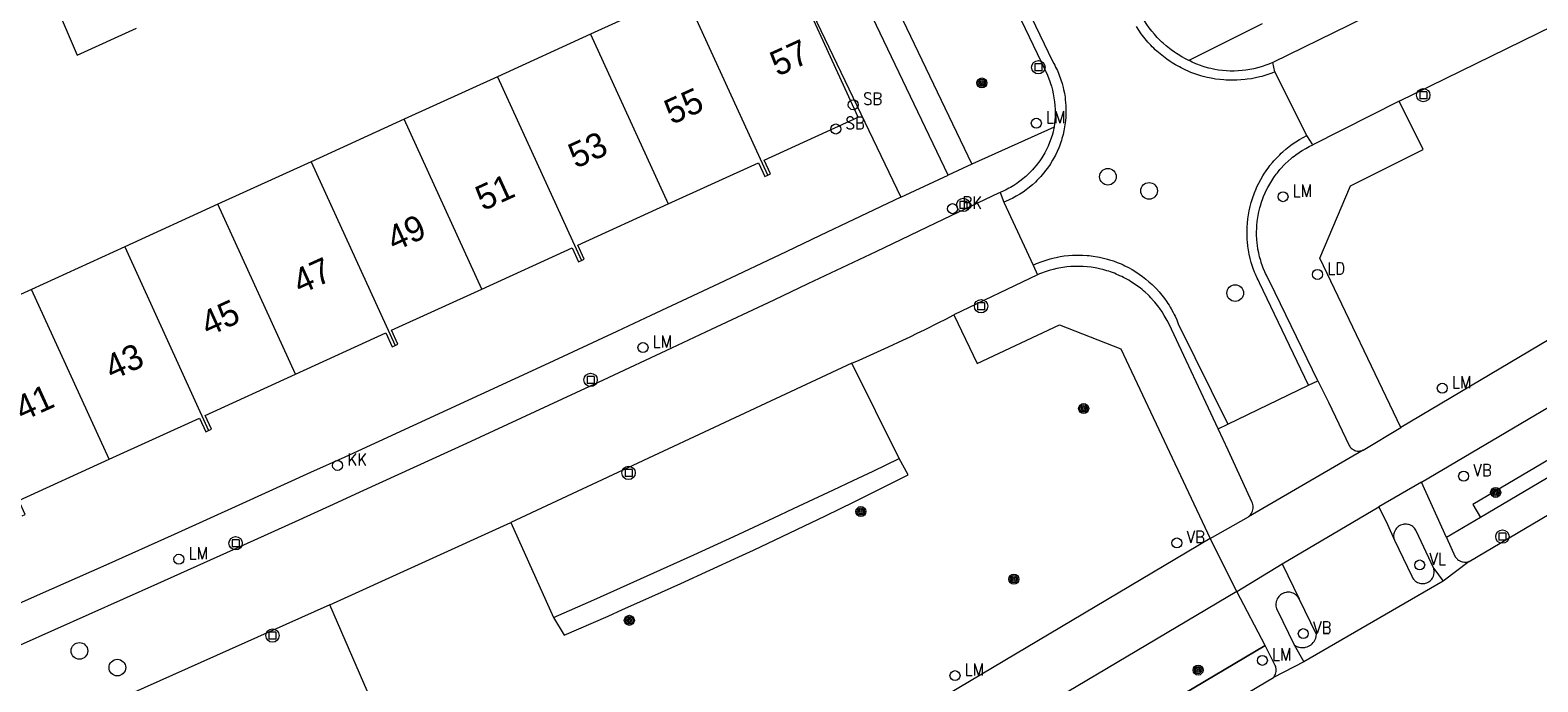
# Model space of a CAD drawing. Header units: metres. Extents: x 138165 to 154469, y 480134 to 494189.
# Tile 767 of 1056: x 145626 to 145701, y 488327 to 488359. Entities that reach past the tile are written whole.
import ezdxf

# ---------------------------------------------------------------- set-up
doc = ezdxf.new("R2010")
doc.units = ezdxf.units.M
doc.header["$LTSCALE"] = 0.001
doc.header["$MEASUREMENT"] = 0
for name, color, linetype, lineweight in [('Level 5', 7, 'Continuous', 0), ('TOP-L-terrein schutting raster hek leuning', 7, 'Continuous', 0), ('TOP-L-topo objecten punt', 7, 'Continuous', 0), ('TOP-L-topo objecten vlak', 7, 'Continuous', 0), ('TOP-T-topo huisnummering naamgeving', 7, 'Continuous', 0)]:
    doc.layers.add(name, color=color, linetype=linetype, lineweight=lineweight)
doc.styles.add('Style-INTL_ISO', font='INTL_ISO.shx')
doc.styles.add('Style-STANDARD', font='STANDARD.shx')

# ---------------------------------------------------------------- blocks, each defined once
blk = doc.blocks.new('24')
at = {"layer": 'TOP-L-topo objecten punt', "color": 7, "linetype": 'Continuous', "lineweight": 0}
for radius in [0.025, 0.0182, 0.0115, 0.005]:
    blk.add_circle((0, 0), radius, dxfattribs=at)
blk = doc.blocks.new('*U13')
at = {"layer": 'Level 5', "color": 7, "linetype": 'Continuous', "lineweight": 0}
blk.add_circle((0, 0), 0.0415, dxfattribs=at)
blk = doc.blocks.new('150')
at = {"layer": 'Level 5', "color": 7, "linetype": 'Continuous', "lineweight": 0}
blk.add_blockref('*U13', (0, 0), dxfattribs=at)
blk = doc.blocks.new('72')
at = {"layer": 'TOP-L-topo objecten punt', "color": 7, "linetype": 'Continuous', "lineweight": 0}
blk.add_circle((0, 0), 0.025, dxfattribs=at)
at = {"layer": 'TOP-L-topo objecten punt', "color": 7, "linetype": 'Continuous', "lineweight": 0, "style": 'Style-STANDARD'}
blk.add_text('BK', height=0.06, dxfattribs=at).set_placement((0.0483, 0))
blk = doc.blocks.new('39')
at = {"layer": 'TOP-L-topo objecten punt', "color": 7, "linetype": 'Continuous', "lineweight": 0}
for p, q in [((0.0175, 0.0175), (-0.0175, 0.0175)), ((-0.0175, 0.0175), (-0.0175, -0.0175)), ((0.0175, 0.0175), (0.0175, -0.0175)), ((0.0175, -0.0175), (-0.0175, -0.0175))]:
    blk.add_line(p, q, dxfattribs=at)
blk.add_circle((0, 0), 0.0332, dxfattribs=at)
blk = doc.blocks.new('121')
at = {"layer": 'TOP-L-topo objecten punt', "color": 7, "linetype": 'Continuous', "lineweight": 0}
blk.add_circle((0, 0), 0.025, dxfattribs=at)
at = {"layer": 'TOP-L-topo objecten punt', "color": 7, "linetype": 'Continuous', "lineweight": 0, "style": 'Style-STANDARD'}
blk.add_text('LD', height=0.06, dxfattribs=at).set_placement((0.0483, 0))
blk = doc.blocks.new('16')
at = {"layer": 'TOP-L-topo objecten punt', "color": 7, "linetype": 'Continuous', "lineweight": 0}
blk.add_circle((0, 0), 0.025, dxfattribs=at)
at = {"layer": 'TOP-L-topo objecten punt', "color": 7, "linetype": 'Continuous', "lineweight": 0, "style": 'Style-STANDARD'}
blk.add_text('LM', height=0.06, dxfattribs=at).set_placement((0.0483, 0))
blk = doc.blocks.new('15')
at = {"layer": 'TOP-L-topo objecten punt', "color": 7, "linetype": 'Continuous', "lineweight": 0}
blk.add_circle((0, 0), 0.025, dxfattribs=at)
at = {"layer": 'TOP-L-topo objecten punt', "color": 7, "linetype": 'Continuous', "lineweight": 0, "style": 'Style-STANDARD'}
blk.add_text('VL', height=0.06, dxfattribs=at).set_placement((0.0483, 0))
blk = doc.blocks.new('119')
at = {"layer": 'TOP-L-topo objecten punt', "color": 7, "linetype": 'Continuous', "lineweight": 0}
blk.add_circle((0, 0), 0.025, dxfattribs=at)
at = {"layer": 'TOP-L-topo objecten punt', "color": 7, "linetype": 'Continuous', "lineweight": 0, "style": 'Style-STANDARD'}
blk.add_text('KK', height=0.06, dxfattribs=at).set_placement((0.0483, 0))
blk = doc.blocks.new('14')
at = {"layer": 'TOP-L-topo objecten punt', "color": 7, "linetype": 'Continuous', "lineweight": 0}
blk.add_circle((0, 0), 0.025, dxfattribs=at)
at = {"layer": 'TOP-L-topo objecten punt', "color": 7, "linetype": 'Continuous', "lineweight": 0, "style": 'Style-STANDARD'}
blk.add_text('VB', height=0.06, dxfattribs=at).set_placement((0.0483, 0))
blk = doc.blocks.new('175')
at = {"layer": 'TOP-L-topo objecten punt', "color": 7, "linetype": 'Continuous', "lineweight": 0}
blk.add_circle((0, 0), 0.025, dxfattribs=at)
at = {"layer": 'TOP-L-topo objecten punt', "color": 7, "linetype": 'Continuous', "lineweight": 0, "style": 'Style-STANDARD'}
blk.add_text('SB', height=0.06, dxfattribs=at).set_placement((0.0483, 0))

msp = doc.modelspace()

# ---------------------------------------------------------------- linework, layer by layer
at = {"layer": 'TOP-L-terrein schutting raster hek leuning', "flags": 128}
for points in [[(145828.569, 488412.05), (145698.498, 488335.131), (145696.806, 488334.131)], [(145533.9, 488236.6), (145537.979, 488239.161), (145545.326, 488244.214), (145564.272, 488255.457), (145675.699, 488321.583), (145687.771, 488328.747)]]:
    msp.add_lwpolyline(points, dxfattribs=at)
at = {"layer": 'TOP-L-topo objecten vlak', "flags": 128}
for points in [[(145695.566, 488336.881), (145826.992, 488414.558), (145827.116, 488414.36)], [(145828.196, 488412.644), (145698.119, 488335.772), (145698.498, 488335.131)], [(145828.569, 488412.05), (145698.498, 488335.131)], [(145697.934, 488332.931), (145829.236, 488410.685)], [(145657.038, 488399.811), (145677.192, 488357.847), (145677.256, 488357.734), (145677.303, 488357.647), (145677.348, 488357.559), (145677.433, 488357.381), (145677.51, 488357.199), (145677.546, 488357.107), (145677.58, 488357.014), (145677.612, 488356.92), (145677.671, 488356.731), (145677.722, 488356.54), (145677.744, 488356.444), (145677.784, 488356.25), (145677.815, 488356.055), (145677.828, 488355.957), (145677.847, 488355.76), (145677.854, 488355.662), (145677.862, 488355.464), (145677.861, 488355.266), (145677.853, 488355.069), (145677.836, 488354.872), (145677.825, 488354.773), (145677.812, 488354.675), (145677.797, 488354.578), (145677.78, 488354.48), (145677.76, 488354.383), (145677.716, 488354.191), (145677.665, 488354), (145677.636, 488353.905), (145677.605, 488353.811), (145677.538, 488353.625), (145677.502, 488353.533), (145677.423, 488353.352), (145677.338, 488353.173), (145677.245, 488352.999), (145677.196, 488352.913), (145677.093, 488352.744), (145677.039, 488352.661), (145676.926, 488352.499), (145676.867, 488352.42), (145676.744, 488352.265), (145676.68, 488352.189), (145676.615, 488352.115), (145676.48, 488351.97), (145676.411, 488351.9), (145676.34, 488351.831), (145676.194, 488351.698), (145676.042, 488351.571), (145675.965, 488351.51), (145675.886, 488351.45), (145675.725, 488351.335), (145675.559, 488351.227), (145675.389, 488351.126), (145675.215, 488351.032), (145675.038, 488350.945), (145674.857, 488350.865), (145674.765, 488350.828)], [(145796.196, 488399.975), (145694.539, 488339.599)], [(145683.976, 488357.888), (145683.805, 488357.974), (145683.623, 488358.075), (145683.445, 488358.182), (145683.358, 488358.238), (145683.272, 488358.296), (145683.103, 488358.417), (145683.02, 488358.48), (145682.858, 488358.61), (145682.702, 488358.746), (145682.626, 488358.816), (145682.551, 488358.888), (145682.405, 488359.036), (145682.265, 488359.19), (145682.132, 488359.349), (145682.067, 488359.43), (145682.004, 488359.512), (145681.883, 488359.681), (145681.768, 488359.854), (145681.661, 488360.031), (145681.609, 488360.122), (145681.512, 488360.305), (145671.794, 488380.634)], [(145666.876, 488378.18), (145676.807, 488357.44), (145676.858, 488357.336), (145676.939, 488357.157), (145677.012, 488356.974), (145677.046, 488356.882), (145677.078, 488356.789), (145677.108, 488356.696), (145677.136, 488356.602), (145677.187, 488356.412), (145677.23, 488356.22), (145677.248, 488356.124), (145677.279, 488355.93), (145677.292, 488355.832), (145677.311, 488355.637), (145677.322, 488355.44), (145677.325, 488355.244), (145677.32, 488355.048), (145677.315, 488354.95), (145677.298, 488354.754), (145677.273, 488354.559)], [(145671.995, 488352.168), (145660.894, 488375.385), (145662.092, 488375.875)], [(145662.092, 488375.875), (145673.176, 488352.72)], [(145658.4, 488374.294), (145658.491, 488374.335), (145669.635, 488351.072)], [(145703.332, 488365.256), (145699.544, 488363.379), (145697.648, 488362.443), (145693.855, 488360.577), (145691.957, 488359.647), (145688.159, 488357.792)], [(145663.019, 488352.167), (145663.162, 488352.233), (145662.846, 488352.924), (145667.515, 488355.057), (145663.651, 488363.516), (145658.839, 488361.318)], [(145658.839, 488361.318), (145654.2, 488359.199)], [(145663.019, 488352.167), (145658.839, 488361.318)], [(145627.689, 488360.359), (145628.642, 488358.156), (145631.601, 488359.499)], [(145654.2, 488359.199), (145649.561, 488357.079)], [(145654.2, 488359.199), (145658.064, 488350.74)], [(145688.266, 488357.314), (145688.116, 488357.255), (145688.017, 488357.219), (145687.816, 488357.152), (145687.613, 488357.093), (145687.511, 488357.066), (145687.305, 488357.019), (145687.097, 488356.979), (145686.888, 488356.947), (145686.783, 488356.934), (145686.572, 488356.914), (145686.361, 488356.902), (145686.255, 488356.899), (145686.043, 488356.899), (145685.832, 488356.907), (145685.726, 488356.914), (145685.516, 488356.934), (145685.306, 488356.962), (145685.098, 488356.998), (145684.89, 488357.042), (145684.685, 488357.093), (145684.583, 488357.122), (145684.381, 488357.185), (145684.281, 488357.219), (145684.083, 488357.294), (145683.985, 488357.334), (145683.792, 488357.419), (145683.602, 488357.512), (145683.508, 488357.561), (145683.323, 488357.664), (145683.143, 488357.775), (145683.054, 488357.832), (145682.88, 488357.953), (145682.795, 488358.015), (145682.628, 488358.145), (145682.546, 488358.213), (145682.387, 488358.352), (145682.309, 488358.424), (145682.233, 488358.497), (145682.158, 488358.572), (145682.085, 488358.648), (145681.942, 488358.805), (145681.873, 488358.885), (145681.806, 488358.966), (145681.74, 488359.049), (145681.613, 488359.218), (145681.492, 488359.392), (145681.378, 488359.57)], [(145687.622, 488359.71), (145683.976, 488357.888)], [(145694.454, 488355.866), (145702.111, 488359.61)], [(145688.159, 488357.792), (145687.953, 488357.703), (145687.77, 488357.634), (145687.678, 488357.602), (145687.585, 488357.572), (145687.397, 488357.518), (145687.207, 488357.471), (145687.111, 488357.451), (145686.919, 488357.416), (145686.822, 488357.402), (145686.628, 488357.379), (145686.433, 488357.364), (145686.238, 488357.357), (145686.042, 488357.358), (145685.847, 488357.367), (145685.652, 488357.384), (145685.458, 488357.409), (145685.265, 488357.442), (145685.074, 488357.483), (145684.979, 488357.506), (145684.791, 488357.559), (145684.697, 488357.588), (145684.513, 488357.652), (145684.421, 488357.687), (145684.331, 488357.723), (145684.152, 488357.802), (145684.063, 488357.844), (145683.976, 488357.888)], [(145688.266, 488357.314), (145688.159, 488357.792)], [(145649.561, 488357.079), (145644.922, 488354.961)], [(145649.561, 488357.079), (145653.742, 488347.93)], [(145689.85, 488354.154), (145688.266, 488357.314)], [(145694.454, 488355.866), (145690.146, 488353.691)], [(145694.539, 488339.599), (145690.492, 488348.032), (145692.029, 488351.65), (145695.644, 488353.459), (145694.454, 488355.866)], [(145644.922, 488354.961), (145640.283, 488352.841)], [(145648.787, 488346.501), (145644.922, 488354.961)], [(145677.273, 488354.559), (145673.176, 488352.72)], [(145677.273, 488354.559), (145677.245, 488354.43), (145677.222, 488354.338), (145677.172, 488354.156), (145677.143, 488354.066), (145677.081, 488353.888), (145677.047, 488353.8), (145676.974, 488353.625), (145676.893, 488353.455), (145676.805, 488353.287), (145676.71, 488353.124), (145676.66, 488353.044), (145676.555, 488352.887), (145676.5, 488352.81), (145676.443, 488352.734), (145676.385, 488352.66), (145676.264, 488352.515), (145676.201, 488352.444), (145676.137, 488352.375), (145676.071, 488352.307), (145676.004, 488352.241), (145675.935, 488352.176), (145675.865, 488352.112), (145675.794, 488352.05), (145675.722, 488351.99), (145675.573, 488351.873), (145675.496, 488351.817), (145675.419, 488351.763), (145675.261, 488351.66), (145675.099, 488351.563), (145675.016, 488351.518), (145674.848, 488351.431), (145674.762, 488351.391), (145674.589, 488351.316)], [(145689.933, 488341.71), (145687.493, 488346.819), (145687.423, 488346.957), (145687.378, 488347.051), (145687.294, 488347.241), (145687.255, 488347.338), (145687.182, 488347.533), (145687.117, 488347.73), (145687.087, 488347.83), (145687.034, 488348.03), (145686.988, 488348.233), (145686.968, 488348.335), (145686.933, 488348.54), (145686.919, 488348.643), (145686.897, 488348.85), (145686.889, 488348.954), (145686.878, 488349.161), (145686.876, 488349.369), (145686.882, 488349.577), (145686.895, 488349.785), (145686.917, 488349.991), (145686.946, 488350.197), (145686.964, 488350.3), (145686.984, 488350.402), (145687.029, 488350.605), (145687.082, 488350.806), (145687.143, 488351.004), (145687.176, 488351.103), (145687.211, 488351.201), (145687.248, 488351.298), (145687.328, 488351.49), (145687.37, 488351.585), (145687.461, 488351.772), (145687.558, 488351.956), (145687.663, 488352.135), (145687.718, 488352.224), (145687.833, 488352.397), (145687.954, 488352.566), (145688.017, 488352.649), (145688.148, 488352.81), (145688.216, 488352.889), (145688.356, 488353.043), (145688.502, 488353.191), (145688.577, 488353.263), (145688.653, 488353.333), (145688.81, 488353.47), (145688.89, 488353.536), (145689.055, 488353.663), (145689.224, 488353.784), (145689.31, 488353.842), (145689.486, 488353.953), (145689.666, 488354.057), (145689.85, 488354.154)], [(145690.146, 488353.691), (145689.85, 488354.154)], [(145690.395, 488341.933), (145688.014, 488346.86), (145687.929, 488347.012), (145687.839, 488347.188), (145687.797, 488347.277), (145687.757, 488347.367), (145687.682, 488347.549), (145687.647, 488347.641), (145687.584, 488347.827), (145687.555, 488347.921), (145687.502, 488348.111), (145687.458, 488348.303), (145687.421, 488348.496), (145687.392, 488348.691), (145687.381, 488348.789), (145687.364, 488348.985), (145687.355, 488349.182), (145687.354, 488349.378), (145687.357, 488349.477), (145687.368, 488349.673), (145687.387, 488349.869), (145687.414, 488350.064), (145687.449, 488350.258), (145687.469, 488350.354), (145687.516, 488350.546), (145687.542, 488350.641), (145687.601, 488350.829), (145687.666, 488351.014), (145687.702, 488351.106), (145687.779, 488351.287), (145687.82, 488351.377), (145687.908, 488351.553), (145688.003, 488351.725), (145688.053, 488351.81), (145688.105, 488351.894), (145688.214, 488352.058), (145688.329, 488352.217), (145688.389, 488352.295), (145688.514, 488352.448), (145688.578, 488352.522), (145688.712, 488352.666), (145688.781, 488352.737), (145688.924, 488352.873), (145689.071, 488353.003), (145689.147, 488353.066), (145689.224, 488353.127), (145689.303, 488353.186), (145689.463, 488353.301), (145689.545, 488353.356), (145689.628, 488353.409), (145689.796, 488353.51), (145689.882, 488353.558), (145689.969, 488353.604), (145690.146, 488353.691)], [(145640.283, 488352.841), (145635.645, 488350.722)], [(145640.283, 488352.841), (145644.464, 488343.691)], [(145658.064, 488350.74), (145662.56, 488352.794), (145662.876, 488352.102), (145663.019, 488352.167)], [(145673.176, 488352.72), (145671.995, 488352.168)], [(145669.635, 488351.072), (145671.995, 488352.168)], [(145669.635, 488351.072), (145667.31, 488349.962), (145665.626, 488349.161), (145663.941, 488348.362), (145660.568, 488346.769), (145657.192, 488345.183), (145655.503, 488344.393), (145652.121, 488342.818), (145650.43, 488342.033), (145648.737, 488341.25), (145645.349, 488339.69), (145643.654, 488338.912), (145641.958, 488338.137), (145640.261, 488337.363), (145636.865, 488335.82), (145633.465, 488334.285), (145630.062, 488332.758), (145626.656, 488331.237), (145623.247, 488329.724), (145621.541, 488328.97), (145618.127, 488327.468), (145616.419, 488326.72), (145613, 488325.229)], [(145674.589, 488351.316), (145674.501, 488351.281), (145671.79, 488349.98), (145668.404, 488348.363), (145665.015, 488346.754), (145663.319, 488345.952), (145659.924, 488344.353), (145658.226, 488343.557), (145654.826, 488341.969), (145651.423, 488340.388), (145648.017, 488338.815), (145646.313, 488338.031), (145642.901, 488336.469), (145641.194, 488335.69), (145639.487, 488334.914), (145636.069, 488333.366), (145632.647, 488331.825), (145629.223, 488330.292), (145627.51, 488329.528), (145624.08, 488328.006), (145620.648, 488326.491)], [(145674.589, 488351.316), (145674.765, 488350.828)], [(145635.645, 488350.722), (145631.006, 488348.603)], [(145639.509, 488342.263), (145635.645, 488350.722)], [(145653.742, 488347.93), (145653.884, 488347.995), (145653.568, 488348.686), (145658.064, 488350.74)], [(145674.765, 488350.828), (145676.232, 488347.696)], [(145631.006, 488348.603), (145626.366, 488346.483)], [(145631.006, 488348.603), (145635.186, 488339.453)], [(145648.787, 488346.501), (145653.283, 488348.555), (145653.599, 488347.864), (145653.742, 488347.93)], [(145676.232, 488347.696), (145676.392, 488347.767), (145676.487, 488347.807), (145676.584, 488347.845), (145676.778, 488347.914), (145676.975, 488347.977), (145677.074, 488348.005), (145677.274, 488348.055), (145677.375, 488348.078), (145677.577, 488348.117), (145677.781, 488348.148), (145677.986, 488348.171), (145678.192, 488348.186), (145678.398, 488348.193), (145678.502, 488348.194), (145678.708, 488348.189), (145678.914, 488348.176), (145679.017, 488348.167), (145679.222, 488348.142), (145679.425, 488348.109), (145679.527, 488348.09), (145679.728, 488348.045), (145679.928, 488347.993), (145680.027, 488347.964), (145680.223, 488347.9), (145680.417, 488347.829), (145680.607, 488347.75), (145680.702, 488347.708), (145680.795, 488347.664), (145680.979, 488347.571), (145681.159, 488347.47), (145681.336, 488347.363), (145681.508, 488347.249), (145681.675, 488347.128), (145681.838, 488347.001), (145681.995, 488346.868), (145682.148, 488346.729), (145682.222, 488346.657), (145682.366, 488346.509), (145682.504, 488346.356), (145682.571, 488346.277), (145682.7, 488346.116), (145682.762, 488346.033), (145682.881, 488345.865), (145682.938, 488345.779), (145682.994, 488345.692), (145683.048, 488345.604), (145683.1, 488345.515), (145683.199, 488345.334), (145683.246, 488345.242), (145683.291, 488345.149), (145683.376, 488344.961), (145683.453, 488344.77), (145685.916, 488339.769)], [(145676.446, 488347.213), (145672.285, 488345.214)], [(145676.232, 488347.696), (145676.446, 488347.213)], [(145685.444, 488339.541), (145682.993, 488344.749), (145682.904, 488344.929), (145682.808, 488345.105), (145682.757, 488345.191), (145682.65, 488345.361), (145682.537, 488345.526), (145682.478, 488345.607), (145682.417, 488345.687), (145682.291, 488345.843), (145682.225, 488345.919), (145682.09, 488346.067), (145682.02, 488346.139), (145681.949, 488346.209), (145681.802, 488346.346), (145681.727, 488346.412), (145681.65, 488346.477), (145681.572, 488346.54), (145681.413, 488346.661), (145681.331, 488346.72), (145681.165, 488346.831), (145681.08, 488346.885), (145680.994, 488346.936), (145680.819, 488347.035), (145680.73, 488347.081), (145680.64, 488347.126), (145680.55, 488347.168), (145680.366, 488347.249), (145680.273, 488347.286), (145680.085, 488347.355), (145679.99, 488347.387), (145679.894, 488347.416), (145679.701, 488347.47), (145679.603, 488347.494), (145679.407, 488347.537), (145679.309, 488347.555), (145679.21, 488347.571), (145679.11, 488347.585), (145678.911, 488347.608), (145678.711, 488347.622), (145678.511, 488347.629), (145678.31, 488347.627), (145678.11, 488347.618), (145677.91, 488347.6), (145677.711, 488347.575), (145677.612, 488347.559), (145677.415, 488347.522), (145677.22, 488347.477), (145677.026, 488347.424), (145676.835, 488347.363), (145676.647, 488347.295), (145676.553, 488347.258), (145676.446, 488347.213)], [(145626.366, 488346.483), (145621.727, 488344.364)], [(145630.23, 488338.024), (145626.366, 488346.483)], [(145644.464, 488343.691), (145644.606, 488343.756), (145644.291, 488344.448), (145648.787, 488346.501)], [(145667.208, 488342.808), (145667.573, 488342.966), (145667.937, 488343.127), (145668.663, 488343.453), (145669.025, 488343.618), (145669.745, 488343.955), (145670.105, 488344.126), (145670.463, 488344.299), (145670.82, 488344.474), (145671.532, 488344.829), (145671.887, 488345.009), (145672.285, 488345.214)], [(145672.285, 488345.214), (145673.445, 488342.793), (145677.534, 488344.719), (145680.586, 488343.527), (145685.049, 488334.077)], [(145639.509, 488342.263), (145644.005, 488344.317), (145644.321, 488343.626), (145644.464, 488343.691)], [(145667.208, 488342.808), (145650.226, 488334.868)], [(145669.558, 488338.056), (145667.208, 488342.808)], [(145635.186, 488339.453), (145635.329, 488339.518), (145635.013, 488340.209), (145639.509, 488342.263)], [(145689.933, 488341.71), (145690.395, 488341.933)], [(145690.395, 488341.933), (145690.933, 488340.873), (145691.952, 488338.711), (145691.988, 488338.655), (145692.008, 488338.629), (145692.053, 488338.581), (145692.103, 488338.539), (145692.131, 488338.52), (145692.188, 488338.487), (145692.249, 488338.462), (145692.28, 488338.452), (145692.312, 488338.444), (145692.378, 488338.434), (145692.411, 488338.432), (145692.477, 488338.434), (145692.509, 488338.437), (145692.542, 488338.443), (145692.574, 488338.451), (145692.605, 488338.461), (145692.664, 488338.485)], [(145685.916, 488339.769), (145689.933, 488341.71)], [(145630.23, 488338.024), (145634.727, 488340.079), (145635.043, 488339.388), (145635.186, 488339.453)], [(145685.444, 488339.541), (145685.916, 488339.769)], [(145692.664, 488338.485), (145694.539, 488339.599)], [(145686.957, 488335.152), (145687.006, 488335.2), (145687.049, 488335.253), (145687.087, 488335.31), (145687.119, 488335.371), (145687.144, 488335.435), (145687.162, 488335.502), (145687.173, 488335.569), (145687.177, 488335.638), (145687.174, 488335.707), (145687.164, 488335.775), (145687.146, 488335.841), (145687.122, 488335.905), (145685.942, 488338.473), (145685.444, 488339.541)], [(145692.664, 488338.485), (145686.957, 488335.152)], [(145625.907, 488335.214), (145626.051, 488335.28), (145625.735, 488335.971), (145630.23, 488338.024)], [(145652.359, 488330.136), (145652.881, 488329.266), (145654.339, 488329.897), (145655.067, 488330.216), (145655.795, 488330.536), (145657.247, 488331.182), (145658.695, 488331.835), (145660.141, 488332.496), (145661.583, 488333.164), (145662.303, 488333.5), (145663.74, 488334.179), (145664.457, 488334.521), (145665.889, 488335.211), (145667.317, 488335.907), (145668.742, 488336.611), (145670.007, 488337.244), (145669.558, 488338.056)], [(145652.359, 488330.136), (145654.358, 488331.023), (145655.357, 488331.469), (145656.355, 488331.917), (145657.351, 488332.367), (145659.343, 488333.272), (145661.331, 488334.185), (145663.315, 488335.105), (145664.306, 488335.567), (145665.296, 488336.032), (145666.286, 488336.498), (145667.274, 488336.966), (145668.262, 488337.436), (145669.558, 488338.056)], [(145695.566, 488336.881), (145693.441, 488335.651)], [(145696.806, 488334.131), (145695.566, 488336.881)], [(145685.049, 488334.077), (145686.957, 488335.152)], [(145688.63, 488332.819), (145693.441, 488335.651)], [(145693.441, 488335.651), (145693.863, 488334.778), (145694.21, 488333.994)], [(145698.498, 488335.131), (145696.806, 488334.131)], [(145641.211, 488330.77), (145650.226, 488334.868)], [(145650.226, 488334.868), (145652.359, 488330.136)], [(145696.167, 488332.577), (145695.303, 488334.456), (145695.287, 488334.487), (145695.251, 488334.545), (145695.207, 488334.599), (145695.158, 488334.647), (145695.132, 488334.669), (145695.075, 488334.708), (145695.045, 488334.725), (145694.982, 488334.754), (145694.917, 488334.775), (145694.883, 488334.782), (145694.815, 488334.792), (145694.78, 488334.794), (145694.712, 488334.791), (145694.677, 488334.787), (145694.643, 488334.781), (145694.577, 488334.763), (145694.513, 488334.737), (145694.453, 488334.704), (145694.424, 488334.685), (145694.396, 488334.664), (145694.37, 488334.642), (145694.345, 488334.618), (145694.322, 488334.593), (145694.279, 488334.538), (145694.26, 488334.51), (145694.243, 488334.48), (145694.214, 488334.417), (145694.203, 488334.385), (145694.193, 488334.352), (145694.185, 488334.318), (145694.175, 488334.25), (145694.173, 488334.181), (145694.18, 488334.112), (145694.186, 488334.078), (145694.194, 488334.045), (145694.21, 488333.994)], [(145685.049, 488334.077), (145630.775, 488301.819)], [(145686.373, 488331.445), (145685.049, 488334.077)], [(145694.21, 488333.994), (145695.075, 488332.207), (145695.102, 488332.145), (145695.119, 488332.115), (145695.156, 488332.059), (145695.178, 488332.032), (145695.225, 488331.983), (145695.25, 488331.961), (145695.277, 488331.94), (145695.305, 488331.921), (145695.365, 488331.888), (145695.427, 488331.862), (145695.46, 488331.852), (145695.526, 488331.837), (145695.594, 488331.831), (145695.662, 488331.832), (145695.729, 488331.842), (145695.762, 488331.849), (145695.826, 488331.87), (145695.858, 488331.884), (145695.918, 488331.916), (145695.946, 488331.934), (145695.999, 488331.976), (145696.047, 488332.024), (145696.069, 488332.05), (145696.108, 488332.106), (145696.14, 488332.166), (145696.153, 488332.197), (145696.174, 488332.262), (145696.182, 488332.295), (145696.191, 488332.362), (145696.192, 488332.43), (145696.19, 488332.464), (145696.179, 488332.531), (145696.167, 488332.577)], [(145696.806, 488334.131), (145697.241, 488333.167), (145697.282, 488333.112), (145697.329, 488333.061), (145697.355, 488333.038), (145697.41, 488332.997), (145697.47, 488332.962), (145697.533, 488332.935), (145697.599, 488332.915), (145697.633, 488332.908), (145697.702, 488332.899), (145697.771, 488332.899), (145697.839, 488332.907), (145697.873, 488332.913), (145697.934, 488332.931)], [(145697.934, 488332.931), (145696.638, 488331.957)], [(145686.373, 488331.445), (145688.63, 488332.819)], [(145688.63, 488332.819), (145689.473, 488331.072)], [(145696.167, 488332.577), (145696.638, 488331.957)], [(145686.373, 488331.445), (145604.208, 488282.674)], [(145687.771, 488328.747), (145686.373, 488331.445)], [(145689.473, 488331.072), (145689.456, 488331.103), (145689.416, 488331.161), (145689.394, 488331.188), (145689.37, 488331.214), (145689.319, 488331.261), (145689.291, 488331.283), (145689.262, 488331.303), (145689.232, 488331.321), (145689.169, 488331.352), (145689.103, 488331.376), (145689.069, 488331.385), (145689, 488331.397), (145688.93, 488331.402), (145688.894, 488331.401), (145688.859, 488331.398), (145688.825, 488331.393), (145688.756, 488331.378), (145688.723, 488331.367), (145688.658, 488331.34), (145688.596, 488331.306), (145688.539, 488331.265), (145688.487, 488331.218), (145688.463, 488331.192), (145688.42, 488331.137), (145688.383, 488331.077), (145688.354, 488331.013), (145688.341, 488330.98), (145688.331, 488330.947), (145688.323, 488330.912), (145688.312, 488330.843), (145688.31, 488330.808), (145688.311, 488330.738), (145688.315, 488330.703), (145688.328, 488330.634), (145688.349, 488330.567), (145688.37, 488330.518), (145689.225, 488328.777)], [(145696.638, 488331.957), (145689.7, 488327.935)], [(145641.211, 488330.77), (145626.339, 488324.109)], [(145643.298, 488325.985), (145641.211, 488330.77)], [(145689.225, 488328.777), (145689.288, 488328.736), (145689.355, 488328.703), (145689.389, 488328.689), (145689.425, 488328.676), (145689.46, 488328.666), (145689.534, 488328.651), (145689.571, 488328.647), (145689.608, 488328.644), (145689.646, 488328.644), (145689.72, 488328.649), (145689.757, 488328.655), (145689.794, 488328.662), (145689.866, 488328.683), (145689.901, 488328.696), (145689.935, 488328.711), (145690.001, 488328.747), (145690.032, 488328.767), (145690.062, 488328.789), (145690.091, 488328.813), (145690.119, 488328.838), (145690.17, 488328.893), (145690.215, 488328.952), (145690.254, 488329.016), (145690.285, 488329.084), (145690.298, 488329.119), (145690.318, 488329.191), (145690.325, 488329.228), (145690.333, 488329.295), (145689.473, 488331.072)], [(145687.771, 488328.747), (145675.699, 488321.583)], [(145688.186, 488327.149), (145688.208, 488327.176), (145688.246, 488327.233), (145688.277, 488327.294), (145688.29, 488327.325), (145688.31, 488327.391), (145688.323, 488327.458), (145688.326, 488327.492), (145688.327, 488327.527), (145688.324, 488327.595), (145688.312, 488327.663), (145688.304, 488327.696), (145688.281, 488327.761), (145687.771, 488328.747)], [(145689.225, 488328.777), (145689.7, 488327.935)], [(145689.7, 488327.935), (145688.186, 488327.149)], [(145534.739, 488236.249), (145688.186, 488327.149)]]:
    msp.add_lwpolyline(points, dxfattribs=at)

# ---------------------------------------------------------------- block references
at = {"layer": 'TOP-L-topo objecten punt', "xscale": 10, "yscale": 10, "zscale": 10}
for name, p in [('39', (145676.487, 488357.547)), ('24', (145673.68, 488356.766)), ('175', (145667.275, 488355.681)), ('39', (145695.651, 488356.157)), ('175', (145666.401, 488354.472)), ('16', (145676.388, 488354.759)), ('150', (145679.952, 488352.096)), ('150', (145682, 488351.392)), ('16', (145688.668, 488351.101)), ('72', (145672.219, 488350.505)), ('39', (145672.75, 488350.69)), ('121', (145690.382, 488347.23)), ('150', (145686.288, 488346.304)), ('39', (145673.635, 488345.646)), ('16', (145656.807, 488343.588)), ('39', (145654.202, 488341.977)), ('16', (145696.596, 488341.56)), ('24', (145678.743, 488340.548)), ('119', (145641.605, 488337.718)), ('39', (145656.087, 488337.345)), ('14', (145697.658, 488337.183)), ('24', (145699.253, 488336.375)), ('24', (145667.654, 488335.417)), ('14', (145683.385, 488333.855)), ('39', (145699.587, 488334.17)), ('16', (145633.705, 488333.044)), ('39', (145636.53, 488333.84)), ('15', (145695.471, 488332.76)), ('24', (145675.273, 488332.052)), ('24', (145656.128, 488330.002)), ('15', (145689.677, 488329.34)), ('14', (145689.677, 488329.34)), ('39', (145638.363, 488329.245)), ('150', (145628.752, 488328.48)), ('16', (145687.639, 488328.009)), ('150', (145630.64, 488327.648)), ('16', (145672.339, 488327.248)), ('24', (145684.439, 488327.526))]:
    msp.add_blockref(name, p, dxfattribs=at)

# ---------------------------------------------------------------- texts
at = {"layer": 'TOP-T-topo huisnummering naamgeving', "style": 'Style-INTL_ISO'}
for s, p in [('57', (145663.504, 488357.072)), ('55', (145658.242, 488354.669)), ('53', (145653.462, 488352.486)), ('51', (145648.84, 488350.374)), ('49', (145644.426, 488348.357)), ('47', (145639.744, 488346.219)), ('45', (145635.159, 488344.123)), ('43', (145630.381, 488341.94)), ('41', (145625.914, 488339.901))]:
    msp.add_text(s, height=1.25, rotation=24.5, dxfattribs=at).set_placement(p)

doc.saveas('drawing.dxf')
